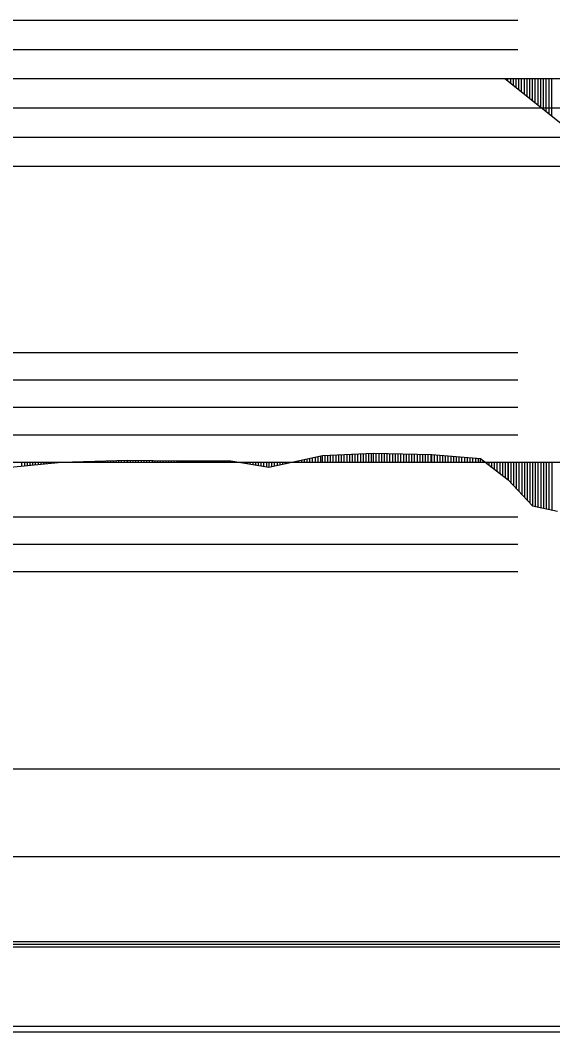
# Model space of a CAD drawing. Extents: x 2 to 10148, y 0 to 380.
# Drawn here: x 7612.6 to 7661.2, y 190 to 282.3 of the extents above; entities that cross this region are included whole.
import ezdxf

# ---------------------------------------------------------------- set-up
doc = ezdxf.new("R2010")
doc.units = 0
for name, color, linetype in [('POSUN_CARA', 7, 'Continuous'), ('POSUN_RASTR', 7, 'Continuous'), ('RYCHL_C', 7, 'Continuous'), ('RYCHL_RASTR', 7, 'Continuous'), ('ZRYCHL_CARA', 7, 'Continuous'), ('ZRYCHL_RASTR', 7, 'Continuous')]:
    doc.layers.add(name, color=color, linetype=linetype)

msp = doc.modelspace()

# ---------------------------------------------------------------- linework, layer by layer
at = {"layer": 'POSUN_CARA'}
for p, q in [((7611.7, 241.524), (7616.334, 242.001)), ((7612.7, 242), (7612.7, 241.627)), ((7612.95, 242), (7612.95, 241.653)), ((7613.2, 242), (7613.2, 241.679)), ((7613.45, 242), (7613.45, 241.704)), ((7613.7, 242), (7613.7, 241.73)), ((7613.95, 242), (7613.95, 241.756)), ((7614.2, 242), (7614.2, 241.781)), ((7614.45, 242), (7614.45, 241.807)), ((7614.7, 242), (7614.7, 241.833)), ((7614.95, 242), (7614.95, 241.858)), ((7615.2, 242), (7615.2, 241.884)), ((7615.45, 242), (7615.45, 241.91)), ((7615.7, 242), (7615.7, 241.935)), ((7615.95, 242), (7615.95, 241.961)), ((7616.2, 242), (7616.2, 241.987)), ((7616.334, 242.001), (7622.388, 242.174)), ((7616.334, 242), (7616.334, 242.001)), ((7616.584, 242), (7616.584, 242.008)), ((7616.834, 242), (7616.834, 242.015)), ((7617.084, 242), (7617.084, 242.022)), ((7617.334, 242), (7617.334, 242.029)), ((7617.584, 242), (7617.584, 242.036)), ((7617.834, 242), (7617.834, 242.044)), ((7618.084, 242), (7618.084, 242.051)), ((7618.334, 242), (7618.334, 242.058)), ((7618.584, 242), (7618.584, 242.065)), ((7618.834, 242), (7618.834, 242.072)), ((7619.084, 242), (7619.084, 242.079)), ((7619.334, 242), (7619.334, 242.086)), ((7619.584, 242), (7619.584, 242.093)), ((7619.834, 242), (7619.834, 242.101)), ((7620.084, 242), (7620.084, 242.108)), ((7620.334, 242), (7620.334, 242.115)), ((7620.584, 242), (7620.584, 242.122)), ((7620.834, 242), (7620.834, 242.129)), ((7621.084, 242), (7621.084, 242.136)), ((7621.334, 242), (7621.334, 242.143)), ((7621.584, 242), (7621.584, 242.151)), ((7621.834, 242), (7621.834, 242.158)), ((7622.084, 242), (7622.084, 242.165)), ((7622.334, 242), (7622.334, 242.172)), ((7622.388, 242.174), (7627.033, 242.123)), ((7622.388, 242), (7622.388, 242.174)), ((7622.638, 242), (7622.638, 242.171)), ((7622.888, 242), (7622.888, 242.168)), ((7623.138, 242), (7623.138, 242.165)), ((7623.388, 242), (7623.388, 242.163)), ((7623.638, 242), (7623.638, 242.16)), ((7623.888, 242), (7623.888, 242.157)), ((7624.138, 242), (7624.138, 242.154)), ((7624.388, 242), (7624.388, 242.152)), ((7624.638, 242), (7624.638, 242.149)), ((7624.888, 242), (7624.888, 242.146)), ((7625.138, 242), (7625.138, 242.143)), ((7625.388, 242), (7625.388, 242.141)), ((7625.638, 242), (7625.638, 242.138)), ((7625.888, 242), (7625.888, 242.135)), ((7626.138, 242), (7626.138, 242.132)), ((7626.388, 242), (7626.388, 242.13)), ((7626.638, 242), (7626.638, 242.127)), ((7626.888, 242), (7626.888, 242.124)), ((7627.033, 242.123), (7631.799, 242.114)), ((7627.033, 242), (7627.033, 242.123)), ((7627.283, 242), (7627.283, 242.122)), ((7627.533, 242), (7627.533, 242.122)), ((7627.783, 242), (7627.783, 242.121)), ((7628.033, 242), (7628.033, 242.121)), ((7628.283, 242), (7628.283, 242.12)), ((7628.533, 242), (7628.533, 242.12)), ((7628.783, 242), (7628.783, 242.119)), ((7629.033, 242), (7629.033, 242.119)), ((7629.283, 242), (7629.283, 242.118)), ((7629.533, 242), (7629.533, 242.118)), ((7629.783, 242), (7629.783, 242.117)), ((7630.033, 242), (7630.033, 242.117)), ((7630.283, 242), (7630.283, 242.116)), ((7630.533, 242), (7630.533, 242.116)), ((7630.783, 242), (7630.783, 242.116)), ((7631.033, 242), (7631.033, 242.115)), ((7631.283, 242), (7631.283, 242.115)), ((7631.533, 242), (7631.533, 242.114)), ((7631.783, 242), (7631.783, 242.114)), ((7631.799, 242.114), (7635.271, 241.549)), ((7631.799, 242), (7631.799, 242.114)), ((7632.049, 242), (7632.049, 242.073)), ((7632.299, 242), (7632.299, 242.032)), ((7632.549, 242), (7632.549, 241.992)), ((7632.799, 242), (7632.799, 241.951)), ((7633.049, 242), (7633.049, 241.91)), ((7633.299, 242), (7633.299, 241.87)), ((7633.549, 242), (7633.549, 241.829)), ((7633.799, 242), (7633.799, 241.788)), ((7634.049, 242), (7634.049, 241.748)), ((7634.299, 242), (7634.299, 241.707)), ((7634.549, 242), (7634.549, 241.666)), ((7634.799, 242), (7634.799, 241.626)), ((7635.049, 242), (7635.049, 241.585)), ((7635.271, 241.549), (7640.161, 242.592)), ((7635.271, 242), (7635.271, 241.549)), ((7635.521, 242), (7635.521, 241.602)), ((7635.771, 242), (7635.771, 241.656)), ((7636.021, 242), (7636.021, 241.709)), ((7636.271, 242), (7636.271, 241.762)), ((7636.521, 242), (7636.521, 241.816)), ((7636.771, 242), (7636.771, 241.869)), ((7637.021, 242), (7637.021, 241.922)), ((7637.271, 242), (7637.271, 241.975)), ((7637.521, 242), (7637.521, 242.029)), ((7637.771, 242), (7637.771, 242.082)), ((7638.021, 242), (7638.021, 242.135)), ((7638.271, 242), (7638.271, 242.189)), ((7638.521, 242), (7638.521, 242.242)), ((7638.771, 242), (7638.771, 242.295)), ((7639.021, 242), (7639.021, 242.348)), ((7639.271, 242), (7639.271, 242.402)), ((7639.521, 242), (7639.521, 242.455)), ((7639.771, 242), (7639.771, 242.508)), ((7640.021, 242), (7640.021, 242.562)), ((7640.161, 242.592), (7644.834, 242.823)), ((7640.161, 242), (7640.161, 242.592)), ((7640.411, 242), (7640.411, 242.604)), ((7640.661, 242), (7640.661, 242.616)), ((7640.911, 242), (7640.911, 242.629)), ((7641.161, 242), (7641.161, 242.641)), ((7641.411, 242), (7641.411, 242.653)), ((7641.661, 242), (7641.661, 242.666)), ((7641.911, 242), (7641.911, 242.678)), ((7642.161, 242), (7642.161, 242.691)), ((7642.411, 242), (7642.411, 242.703)), ((7642.661, 242), (7642.661, 242.715)), ((7642.911, 242), (7642.911, 242.728)), ((7643.161, 242), (7643.161, 242.74)), ((7643.411, 242), (7643.411, 242.752)), ((7643.661, 242), (7643.661, 242.765)), ((7643.911, 242), (7643.911, 242.777)), ((7644.161, 242), (7644.161, 242.79)), ((7644.411, 242), (7644.411, 242.802)), ((7644.661, 242), (7644.661, 242.814)), ((7644.834, 242.823), (7650.158, 242.682)), ((7644.834, 242), (7644.834, 242.823)), ((7645.084, 242), (7645.084, 242.816)), ((7645.334, 242), (7645.334, 242.81)), ((7645.584, 242), (7645.584, 242.803)), ((7645.834, 242), (7645.834, 242.796)), ((7646.084, 242), (7646.084, 242.79)), ((7646.334, 242), (7646.334, 242.783)), ((7646.584, 242), (7646.584, 242.776)), ((7646.834, 242), (7646.834, 242.77)), ((7647.084, 242), (7647.084, 242.763)), ((7647.334, 242), (7647.334, 242.757)), ((7647.584, 242), (7647.584, 242.75)), ((7647.834, 242), (7647.834, 242.743)), ((7648.084, 242), (7648.084, 242.737)), ((7648.334, 242), (7648.334, 242.73)), ((7648.584, 242), (7648.584, 242.723)), ((7648.834, 242), (7648.834, 242.717)), ((7649.084, 242), (7649.084, 242.71)), ((7649.334, 242), (7649.334, 242.703)), ((7649.584, 242), (7649.584, 242.697)), ((7649.834, 242), (7649.834, 242.69)), ((7650.084, 242), (7650.084, 242.683)), ((7650.158, 242.682), (7654.601, 242.34)), ((7650.158, 242), (7650.158, 242.682)), ((7650.408, 242), (7650.408, 242.662)), ((7650.658, 242), (7650.658, 242.643)), ((7650.908, 242), (7650.908, 242.624)), ((7651.158, 242), (7651.158, 242.605)), ((7651.408, 242), (7651.408, 242.585)), ((7651.658, 242), (7651.658, 242.566)), ((7651.908, 242), (7651.908, 242.547)), ((7652.158, 242), (7652.158, 242.528)), ((7652.408, 242), (7652.408, 242.509)), ((7652.658, 242), (7652.658, 242.489)), ((7652.908, 242), (7652.908, 242.47)), ((7653.158, 242), (7653.158, 242.451)), ((7653.408, 242), (7653.408, 242.432)), ((7653.658, 242), (7653.658, 242.413)), ((7653.908, 242), (7653.908, 242.393)), ((7654.158, 242), (7654.158, 242.374)), ((7654.408, 242), (7654.408, 242.355)), ((7654.601, 242.34), (7657.11, 240.375)), ((7654.601, 242), (7654.601, 242.34)), ((7654.851, 242), (7654.851, 242.144)), ((7655.101, 242), (7655.101, 241.949)), ((7655.351, 242), (7655.351, 241.753)), ((7655.601, 242), (7655.601, 241.557)), ((7655.851, 242), (7655.851, 241.361)), ((7656.101, 242), (7656.101, 241.165)), ((7656.351, 242), (7656.351, 240.969)), ((7656.601, 242), (7656.601, 240.774)), ((7656.851, 242), (7656.851, 240.578)), ((7657.101, 242), (7657.101, 240.382)), ((7657.11, 242), (7657.11, 240.375)), ((7657.36, 242), (7657.36, 240.109)), ((7657.61, 242), (7657.61, 239.844)), ((7657.86, 242), (7657.86, 239.578)), ((7658.11, 242), (7658.11, 239.312)), ((7658.36, 242), (7658.36, 239.047)), ((7658.61, 242), (7658.61, 238.781)), ((7658.86, 242), (7658.86, 238.516)), ((7659.11, 242), (7659.11, 238.25)), ((7659.348, 242), (7659.348, 237.996)), ((7659.598, 242), (7659.598, 237.944)), ((7659.848, 242), (7659.848, 237.892)), ((7660.098, 242), (7660.098, 237.84)), ((7660.348, 242), (7660.348, 237.788)), ((7660.598, 242), (7660.598, 237.736)), ((7660.848, 242), (7660.848, 237.684)), ((7661.098, 242), (7661.098, 237.632)), ((7657.11, 240.375), (7659.348, 237.996)), ((7659.348, 237.996), (7661.632, 237.521))]:
    msp.add_line(p, q, dxfattribs=at)
at = {"layer": 'POSUN_RASTR'}
for p, q in [((7462, 252), (7658, 252)), ((7462, 249.5), (7658, 249.5)), ((7462, 247), (7658, 247)), ((7462, 244.5), (7658, 244.5)), ((6872.96, 242), (8072.176, 242)), ((7462, 237), (7658, 237)), ((7462, 234.5), (7658, 234.5)), ((7462, 232), (7658, 232))]:
    msp.add_line(p, q, dxfattribs=at)
at = {"layer": 'RYCHL_C'}
msp.add_line((7459.688, 190.5), (7765.161, 190.5), dxfattribs=at)
at = {"layer": 'RYCHL_RASTR'}
for p, q in [((6869.051, 214), (8074.39, 214)), ((6869.051, 206), (8074.39, 206)), ((6869.051, 198.25), (8074.39, 198.25)), ((6869.051, 198), (8074.39, 198)), ((6869.051, 197.75), (8074.39, 197.75)), ((6869.051, 190), (8074.39, 190))]:
    msp.add_line(p, q, dxfattribs=at)
at = {"layer": 'ZRYCHL_CARA'}
for p, q in [((6872.96, 277), (8072.176, 277)), ((7656.823, 277), (7667.623, 268.388)), ((7657.073, 277), (7657.073, 276.801)), ((7657.323, 277), (7657.323, 276.601)), ((7657.573, 277), (7657.573, 276.402)), ((7657.823, 277), (7657.823, 276.203)), ((7658.073, 277), (7658.073, 276.003)), ((7658.323, 277), (7658.323, 275.804)), ((7658.573, 277), (7658.573, 275.605)), ((7658.823, 277), (7658.823, 275.405)), ((7659.073, 277), (7659.073, 275.206)), ((7659.323, 277), (7659.323, 275.007)), ((7659.573, 277), (7659.573, 274.807)), ((7659.823, 277), (7659.823, 274.608)), ((7660.073, 277), (7660.073, 274.409)), ((7660.323, 277), (7660.323, 274.209)), ((7660.573, 277), (7660.573, 274.01)), ((7660.823, 277), (7660.823, 273.811)), ((7661.073, 277), (7661.073, 273.611))]:
    msp.add_line(p, q, dxfattribs=at)
at = {"layer": 'ZRYCHL_RASTR'}
for p, q in [((7462, 282.333), (7658, 282.333)), ((7462, 279.667), (7658, 279.667)), ((7469.259, 274.333), (7658, 274.333)), ((7657.028, 274.333), (7868, 274.333)), ((7469.489, 271.667), (7658, 271.667)), ((7657.074, 271.667), (7868, 271.667)), ((7469.533, 269), (7658, 269)), ((7657.074, 269), (7868, 269))]:
    msp.add_line(p, q, dxfattribs=at)

doc.saveas('drawing.dxf')
